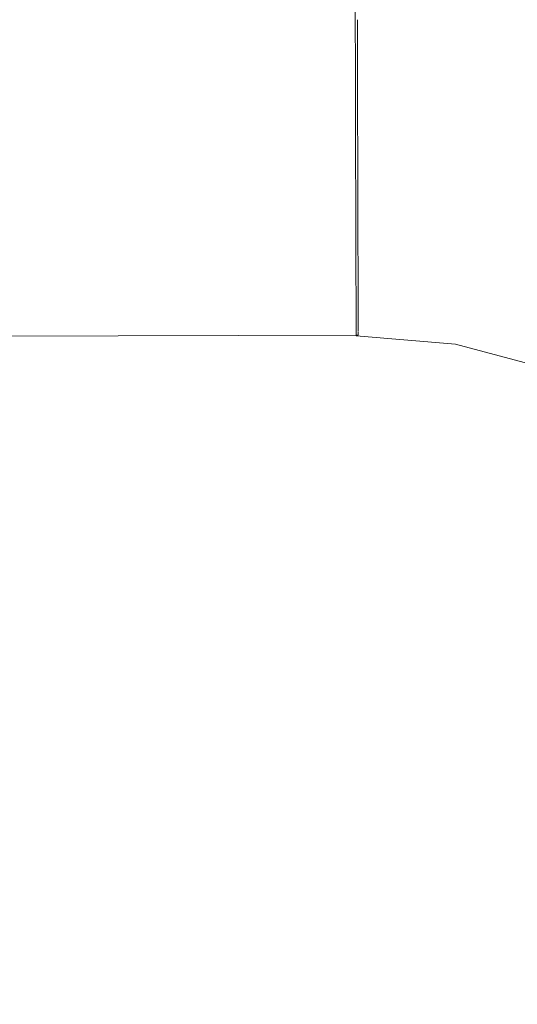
# Model space of a CAD drawing. Header units: millimetres. Extents: x -30280 to 309309, y -17460 to 4378.
# Tile 922 of 1056: x 252889 to 252904, y -13040 to -13011. Entities that reach past the tile are written whole.
import ezdxf

# ---------------------------------------------------------------- set-up
doc = ezdxf.new("R2010")
doc.units = ezdxf.units.MM
doc.header["$MEASUREMENT"] = 0
doc.linetypes.add('Wipeout_Contour', pattern=[1000, 0, -1000])
for name, color, linetype in [('Nuevo_08_E_Envans secs', 7, 'Continuous'), ('Nuevo_09_EI_Mobiliari general', 7, 'Continuous'), ('Nuevo_Ventanas Archicad', 7, 'Continuous')]:
    doc.layers.add(name, color=color, linetype=linetype)
doc.layers.add('Nuevo_09_EI_Mobiliari general_Pluma_Nº__1', color=7, linetype='Continuous', lineweight=5)

# ---------------------------------------------------------------- blocks, each defined once
blk = doc.blocks.new('Elem Sección_541_6', base_point=(235890.588, -13459.976))
at = {"color": 254, "linetype": 'Wipeout_Contour', "lineweight": 0, "ltscale": 1517989.291840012}
blk.add_wipeout([(248979.884, -11359.976), (254508.641, -11359.976), (254508.641, -13457.976), (254654.197, -13457.976), (254654.197, -11012.976), (248979.884, -11012.976)], dxfattribs=at).dxf.layer = 'Nuevo_08_E_Envans secs'
blk = doc.blocks.new('Elem Sección_543_6', base_point=(235890.588, -13459.976))
at = {"color": 254, "linetype": 'Wipeout_Contour', "lineweight": 0, "ltscale": 31165908.05935061}
blk.add_wipeout([(253368.641, -11399.976), (248979.884, -11399.976), (248979.884, -13305.666), (249022.416, -13068.118), (249023.053, -13065.78), (249026.984, -13043.488), (249005.387, -13043.488), (249005.387, -12987.919), (249005.459, -12987.919), (249019.024, -12561.809), (249441.751, -12561.809), (249455.316, -12987.919), (249455.387, -12987.919), (249455.387, -13043.488), (249433.791, -13043.488), (249437.722, -13065.78), (249438.358, -13068.118), (249480.387, -13302.855), (249522.416, -13068.119), (249523.053, -13065.78), (249526.984, -13043.488), (249505.387, -13043.488), (249505.387, -12987.919), (249505.459, -12987.919), (249519.024, -12561.809), (249941.751, -12561.809), (249955.316, -12987.919), (249955.387, -12987.919), (249955.387, -13043.488), (249933.791, -13043.488), (249937.722, -13065.78), (249938.358, -13068.119), (249980.387, -13302.855), (250022.416, -13068.119), (250023.053, -13065.78), (250026.984, -13043.488), (250005.387, -13043.488), (250005.387, -12987.919), (250005.459, -12987.919), (250019.024, -12561.81), (250441.751, -12561.81), (250455.316, -12987.919), (250455.387, -12987.919), (250455.387, -13043.488), (250433.791, -13043.488), (250437.722, -13065.78), (250438.358, -13068.119), (250480.387, -13302.855), (250522.416, -13068.119), (250523.053, -13065.78), (250526.984, -13043.488), (250505.387, -13043.488), (250505.387, -12987.919), (250505.459, -12987.919), (250519.024, -12561.81), (250941.751, -12561.81), (250955.316, -12987.919), (250955.387, -12987.919), (250955.387, -13043.488), (250933.791, -13043.488), (250937.722, -13065.78), (250938.358, -13068.119), (250980.387, -13302.855), (251022.416, -13068.119), (251023.053, -13065.78), (251026.984, -13043.488), (251005.387, -13043.488), (251005.387, -12987.919), (251005.459, -12987.919), (251019.024, -12561.81), (251441.751, -12561.81), (251455.316, -12987.919), (251455.387, -12987.919), (251455.387, -13043.488), (251433.791, -13043.488), (251437.722, -13065.78), (251438.358, -13068.119), (251480.387, -13302.855), (251522.416, -13068.119), (251523.053, -13065.78), (251526.984, -13043.488), (251505.387, -13043.488), (251505.387, -12987.919), (251505.459, -12987.919), (251519.024, -12561.81), (251941.751, -12561.81), (251955.316, -12987.919), (251955.387, -12987.919), (251955.387, -13043.488), (251933.791, -13043.488), (251937.722, -13065.78), (251938.358, -13068.119), (251980.387, -13302.855), (252022.416, -13068.119), (252023.053, -13065.78), (252026.984, -13043.488), (252005.387, -13043.488), (252005.387, -12987.919), (252005.459, -12987.919), (252019.024, -12561.81), (252441.751, -12561.81), (252455.316, -12987.919), (252455.387, -12987.919), (252455.387, -13043.488), (252433.791, -13043.488), (252437.722, -13065.78), (252438.358, -13068.119), (252480.387, -13302.855), (252522.416, -13068.119), (252523.053, -13065.78), (252526.984, -13043.488), (252505.387, -13043.488), (252505.387, -12987.919), (252505.459, -12987.919), (252519.024, -12561.81), (252941.751, -12561.81), (252955.316, -12987.919), (252955.387, -12987.919), (252955.387, -13043.488), (252933.791, -13043.488), (252937.722, -13065.78), (252938.358, -13068.119), (252999.567, -13409.976), (253368.641, -13409.976)], dxfattribs=at).dxf.layer = 'Nuevo_Ventanas Archicad'
blk = doc.blocks.new('Elem Sección_553_6', base_point=(235890.588, -13459.976))
at = {"color": 254, "linetype": 'Wipeout_Contour', "lineweight": 0, "ltscale": 1012962.321835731}
blk.add_wipeout([(252903.93, -13009.913), (252903.699, -13011.24), (252908.154, -13012.423), (252908.612, -13011.156)], dxfattribs=at).dxf.layer = 'Nuevo_09_EI_Mobiliari general'
at = {"color": 254, "linetype": 'Wipeout_Contour', "lineweight": 0, "ltscale": 9616510.659795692}
blk.add_wipeout([(252543.278, -13043.221), (252543.407, -13043.221), (252543.735, -13043.071), (252549.285, -13041.62), (252554.944, -13041.147), (252554.944, -13041.12), (252730.387, -13041.603), (252905.831, -13041.12), (252905.831, -13041.147), (252911.49, -13041.62), (252917.04, -13043.071), (252917.368, -13043.221), (252917.497, -13043.221), (252915.922, -13034.287), (252915.153, -13031.419), (252913.897, -13028.729), (252912.191, -13026.298), (252910.089, -13024.201), (252907.654, -13022.502), (252904.961, -13021.252), (252902.091, -13020.49), (252899.133, -13020.239), (252899.133, -13020.217), (252743.579, -13020.652), (252743.579, -13020.725), (252730.387, -13020.689), (252717.196, -13020.725), (252717.196, -13020.652), (252561.642, -13020.217), (252561.642, -13020.239), (252558.684, -13020.49), (252555.814, -13021.252), (252553.12, -13022.502), (252550.685, -13024.201), (252548.583, -13026.298), (252546.878, -13028.729), (252545.622, -13031.419), (252544.853, -13034.287)], dxfattribs=at).dxf.layer = 'Nuevo_09_EI_Mobiliari general'
at = {"color": 254, "linetype": 'Wipeout_Contour', "lineweight": 0, "ltscale": 1519411.882936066}
blk.add_wipeout([(252899.103, -13009.503), (252899.106, -13010.828), (252899.169, -13010.828), (252899.169, -13010.855), (252903.699, -13011.24), (252903.93, -13009.913)], dxfattribs=at).dxf.layer = 'Nuevo_09_EI_Mobiliari general'
at = {"color": 254, "linetype": 'Wipeout_Contour', "lineweight": 0, "ltscale": 1012961.199159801}
blk.add_wipeout([(252903.699, -13011.24), (252903.461, -13012.608), (252907.681, -13013.729), (252908.154, -13012.423)], dxfattribs=at).dxf.layer = 'Nuevo_09_EI_Mobiliari general'
at = {"color": 254, "linetype": 'Wipeout_Contour', "lineweight": 0, "ltscale": 1012943.446912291}
blk.add_wipeout([(252899.106, -13010.85), (252899.11, -13012.239), (252903.461, -13012.608), (252903.699, -13011.24)], dxfattribs=at).dxf.layer = 'Nuevo_09_EI_Mobiliari general'
at = {"color": 254, "linetype": 'Wipeout_Contour', "lineweight": 0, "ltscale": 1519063.252747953}
blk.add_wipeout([(252730.387, -13011.299), (252899.106, -13010.828), (252899.103, -13009.503), (252899.165, -13009.508), (252899.165, -13009.481), (252730.387, -13009.952)], dxfattribs=at).dxf.layer = 'Nuevo_09_EI_Mobiliari general'
at = {"color": 254, "linetype": 'Wipeout_Contour', "lineweight": 0, "ltscale": 1012960.058059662}
blk.add_wipeout([(252903.461, -13012.608), (252903.223, -13013.977), (252907.209, -13015.035), (252907.681, -13013.729)], dxfattribs=at).dxf.layer = 'Nuevo_09_EI_Mobiliari general'
at = {"color": 254, "linetype": 'Wipeout_Contour', "lineweight": 0, "ltscale": 1012943.265773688}
blk.add_wipeout([(252899.11, -13012.239), (252899.114, -13013.628), (252903.223, -13013.977), (252903.461, -13012.608)], dxfattribs=at).dxf.layer = 'Nuevo_09_EI_Mobiliari general'
at = {"color": 254, "linetype": 'Wipeout_Contour', "lineweight": 0, "ltscale": 1772155.512239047}
blk.add_wipeout([(252899.169, -13010.828), (252730.387, -13011.299), (252743.605, -13011.336), (252743.601, -13012.652), (252899.11, -13012.217), (252899.106, -13010.85), (252899.169, -13010.855)], dxfattribs=at).dxf.layer = 'Nuevo_09_EI_Mobiliari general'
at = {"color": 254, "linetype": 'Wipeout_Contour', "lineweight": 0, "ltscale": 1012958.933045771}
blk.add_wipeout([(252903.223, -13013.977), (252902.993, -13015.304), (252906.751, -13016.302), (252907.209, -13015.035)], dxfattribs=at).dxf.layer = 'Nuevo_09_EI_Mobiliari general'
at = {"layer": 'Nuevo_09_EI_Mobiliari general_Pluma_Nº__1', "color": 7, "linetype": 'Continuous', "lineweight": 5}
blk.add_line((252899.103, -13009.481), (252899.106, -13010.828), dxfattribs=at)
at = {"color": 254, "linetype": 'Wipeout_Contour', "lineweight": 0, "ltscale": 1012943.086060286}
blk.add_wipeout([(252899.114, -13013.628), (252899.118, -13014.975), (252902.993, -13015.304), (252903.223, -13013.977)], dxfattribs=at).dxf.layer = 'Nuevo_09_EI_Mobiliari general'
at = {"color": 254, "linetype": 'Wipeout_Contour', "lineweight": 0, "ltscale": 1518922.774793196}
blk.add_wipeout([(252730.388, -13012.689), (252743.601, -13012.725), (252743.597, -13014.041), (252899.114, -13013.607), (252899.11, -13012.239), (252899.11, -13012.217)], dxfattribs=at).dxf.layer = 'Nuevo_09_EI_Mobiliari general'
at = {"color": 254, "linetype": 'Wipeout_Contour', "lineweight": 0, "ltscale": 1012957.858061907}
blk.add_wipeout([(252902.993, -13015.304), (252902.776, -13016.549), (252906.321, -13017.491), (252906.751, -13016.302)], dxfattribs=at).dxf.layer = 'Nuevo_09_EI_Mobiliari general'
at = {"layer": 'Nuevo_09_EI_Mobiliari general_Pluma_Nº__1', "color": 7, "linetype": 'Continuous', "lineweight": 5}
for p, q in [((252899.106, -13010.828), (252899.11, -13012.217)), ((252899.169, -13010.828), (252899.173, -13012.217))]:
    blk.add_line(p, q, dxfattribs=at)
at = {"color": 254, "linetype": 'Wipeout_Contour', "lineweight": 0, "ltscale": 1012942.912963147}
blk.add_wipeout([(252899.118, -13014.975), (252899.121, -13016.239), (252902.776, -13016.549), (252902.993, -13015.304)], dxfattribs=at).dxf.layer = 'Nuevo_09_EI_Mobiliari general'
at = {"color": 254, "linetype": 'Wipeout_Contour', "lineweight": 0, "ltscale": 1265857.627228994}
blk.add_wipeout([(252743.597, -13014.041), (252743.594, -13015.388), (252899.118, -13014.954), (252899.114, -13013.628), (252899.114, -13013.607)], dxfattribs=at).dxf.layer = 'Nuevo_09_EI_Mobiliari general'
at = {"color": 254, "linetype": 'Wipeout_Contour', "lineweight": 0, "ltscale": 1012956.865461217}
blk.add_wipeout([(252902.776, -13016.549), (252902.581, -13017.675), (252905.933, -13018.565), (252906.321, -13017.491)], dxfattribs=at).dxf.layer = 'Nuevo_09_EI_Mobiliari general'
at = {"layer": 'Nuevo_09_EI_Mobiliari general_Pluma_Nº__1', "color": 7, "linetype": 'Continuous', "lineweight": 5}
for p, q in [((252899.11, -13012.217), (252899.114, -13013.607)), ((252899.173, -13012.217), (252899.177, -13013.606))]:
    blk.add_line(p, q, dxfattribs=at)
at = {"color": 254, "linetype": 'Wipeout_Contour', "lineweight": 0, "ltscale": 1012942.751414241}
blk.add_wipeout([(252899.121, -13016.239), (252899.125, -13017.382), (252902.581, -13017.675), (252902.776, -13016.549)], dxfattribs=at).dxf.layer = 'Nuevo_09_EI_Mobiliari general'
at = {"color": 254, "linetype": 'Wipeout_Contour', "lineweight": 0, "ltscale": 1265857.968687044}
blk.add_wipeout([(252743.594, -13015.388), (252743.59, -13016.652), (252899.121, -13016.217), (252899.118, -13014.975), (252899.118, -13014.954)], dxfattribs=at).dxf.layer = 'Nuevo_09_EI_Mobiliari general'
at = {"color": 254, "linetype": 'Wipeout_Contour', "lineweight": 0, "ltscale": 1012955.985046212}
blk.add_wipeout([(252902.412, -13018.646), (252905.597, -13019.492), (252905.933, -13018.565), (252902.581, -13017.675)], dxfattribs=at).dxf.layer = 'Nuevo_09_EI_Mobiliari general'
at = {"layer": 'Nuevo_09_EI_Mobiliari general_Pluma_Nº__1', "color": 7, "linetype": 'Continuous', "lineweight": 5}
for p, q in [((252899.114, -13013.607), (252899.118, -13014.954)), ((252899.177, -13013.606), (252899.181, -13014.953))]:
    blk.add_line(p, q, dxfattribs=at)
at = {"color": 254, "linetype": 'Wipeout_Contour', "lineweight": 0, "ltscale": 1012942.605973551}
blk.add_wipeout([(252902.581, -13017.675), (252899.125, -13017.382), (252899.127, -13018.368), (252902.412, -13018.646)], dxfattribs=at).dxf.layer = 'Nuevo_09_EI_Mobiliari general'
at = {"color": 254, "linetype": 'Wipeout_Contour', "lineweight": 0, "ltscale": 1265858.28464743}
blk.add_wipeout([(252743.59, -13016.652), (252743.587, -13017.794), (252899.125, -13017.36), (252899.121, -13016.239), (252899.121, -13016.217)], dxfattribs=at).dxf.layer = 'Nuevo_09_EI_Mobiliari general'
at = {"color": 254, "linetype": 'Wipeout_Contour', "lineweight": 0, "ltscale": 1012955.24320689}
blk.add_wipeout([(252902.412, -13018.646), (252902.275, -13019.434), (252905.325, -13020.244), (252905.597, -13019.492)], dxfattribs=at).dxf.layer = 'Nuevo_09_EI_Mobiliari general'
at = {"layer": 'Nuevo_09_EI_Mobiliari general_Pluma_Nº__1', "color": 7, "linetype": 'Continuous', "lineweight": 5}
for p, q in [((252899.118, -13014.954), (252899.121, -13016.217)), ((252899.181, -13014.953), (252899.184, -13016.217))]:
    blk.add_line(p, q, dxfattribs=at)
at = {"color": 254, "linetype": 'Wipeout_Contour', "lineweight": 0, "ltscale": 1012942.480749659}
blk.add_wipeout([(252899.127, -13018.368), (252899.13, -13019.167), (252902.275, -13019.434), (252902.412, -13018.646)], dxfattribs=at).dxf.layer = 'Nuevo_09_EI_Mobiliari general'
at = {"color": 254, "linetype": 'Wipeout_Contour', "lineweight": 0, "ltscale": 1012625.167288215}
blk.add_wipeout([(252743.584, -13018.78), (252899.127, -13018.346), (252899.125, -13017.36), (252743.587, -13017.794)], dxfattribs=at).dxf.layer = 'Nuevo_09_EI_Mobiliari general'
at = {"color": 254, "linetype": 'Wipeout_Contour', "lineweight": 0, "ltscale": 1012954.662183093}
blk.add_wipeout([(252902.275, -13019.434), (252902.174, -13020.015), (252905.125, -13020.799), (252905.325, -13020.244)], dxfattribs=at).dxf.layer = 'Nuevo_09_EI_Mobiliari general'
at = {"layer": 'Nuevo_09_EI_Mobiliari general_Pluma_Nº__1', "color": 7, "linetype": 'Continuous', "lineweight": 5}
for p, q in [((252899.121, -13016.217), (252899.125, -13017.36)), ((252899.184, -13016.217), (252899.187, -13017.36))]:
    blk.add_line(p, q, dxfattribs=at)
at = {"color": 254, "linetype": 'Wipeout_Contour', "lineweight": 0, "ltscale": 1012942.379349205}
blk.add_wipeout([(252899.13, -13019.167), (252899.131, -13019.757), (252902.174, -13020.015), (252902.275, -13019.434)], dxfattribs=at).dxf.layer = 'Nuevo_09_EI_Mobiliari general'
at = {"color": 254, "linetype": 'Wipeout_Contour', "lineweight": 0, "ltscale": 1265858.802734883}
blk.add_wipeout([(252743.584, -13018.78), (252743.582, -13019.58), (252899.13, -13019.146), (252899.127, -13018.368), (252899.127, -13018.346)], dxfattribs=at).dxf.layer = 'Nuevo_09_EI_Mobiliari general'
at = {"color": 254, "linetype": 'Wipeout_Contour', "lineweight": 0, "ltscale": 1012954.259462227}
blk.add_wipeout([(252902.174, -13020.015), (252902.112, -13020.371), (252905.002, -13021.138), (252905.125, -13020.799)], dxfattribs=at).dxf.layer = 'Nuevo_09_EI_Mobiliari general'
at = {"layer": 'Nuevo_09_EI_Mobiliari general_Pluma_Nº__1', "color": 7, "linetype": 'Continuous', "lineweight": 5}
for p, q in [((252899.125, -13017.36), (252899.127, -13018.346)), ((252899.187, -13017.36), (252899.19, -13018.346))]:
    blk.add_line(p, q, dxfattribs=at)
at = {"color": 254, "linetype": 'Wipeout_Contour', "lineweight": 0, "ltscale": 1012942.304833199}
blk.add_wipeout([(252899.131, -13019.757), (252899.132, -13020.118), (252902.112, -13020.371), (252902.174, -13020.015)], dxfattribs=at).dxf.layer = 'Nuevo_09_EI_Mobiliari general'
at = {"color": 254, "linetype": 'Wipeout_Contour', "lineweight": 0, "ltscale": 1012954.047299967}
blk.add_wipeout([(252902.091, -13020.49), (252904.961, -13021.252), (252905.002, -13021.138), (252902.112, -13020.371)], dxfattribs=at).dxf.layer = 'Nuevo_09_EI_Mobiliari general'
at = {"color": 254, "linetype": 'Wipeout_Contour', "lineweight": 0, "ltscale": 1012942.259622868}
blk.add_wipeout([(252902.112, -13020.371), (252899.132, -13020.118), (252899.133, -13020.239), (252902.091, -13020.49)], dxfattribs=at).dxf.layer = 'Nuevo_09_EI_Mobiliari general'
at = {"layer": 'Nuevo_09_EI_Mobiliari general_Pluma_Nº__1', "color": 7, "linetype": 'Continuous', "lineweight": 5}
blk.add_line((252904.961, -13021.252), (252902.091, -13020.49), dxfattribs=at)
at = {"color": 254, "linetype": 'Wipeout_Contour', "lineweight": 0, "ltscale": 1012625.641213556}
blk.add_wipeout([(252743.579, -13020.652), (252899.133, -13020.217), (252899.132, -13020.096), (252743.579, -13020.53)], dxfattribs=at).dxf.layer = 'Nuevo_09_EI_Mobiliari general'
at = {"color": 254, "linetype": 'Wipeout_Contour', "lineweight": 0, "ltscale": 1265858.989151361}
blk.add_wipeout([(252743.582, -13019.58), (252743.58, -13020.169), (252899.131, -13019.735), (252899.13, -13019.167), (252899.13, -13019.146)], dxfattribs=at).dxf.layer = 'Nuevo_09_EI_Mobiliari general'
at = {"layer": 'Nuevo_09_EI_Mobiliari general_Pluma_Nº__1', "color": 7, "linetype": 'Continuous', "lineweight": 5}
for p, q in [((252899.127, -13018.346), (252899.13, -13019.146)), ((252899.19, -13018.346), (252899.192, -13019.145))]:
    blk.add_line(p, q, dxfattribs=at)
at = {"color": 254, "linetype": 'Wipeout_Contour', "lineweight": 0, "ltscale": 1265859.11914293}
blk.add_wipeout([(252743.58, -13020.169), (252743.579, -13020.53), (252899.132, -13020.096), (252899.131, -13019.757), (252899.131, -13019.735)], dxfattribs=at).dxf.layer = 'Nuevo_09_EI_Mobiliari general'
at = {"layer": 'Nuevo_09_EI_Mobiliari general_Pluma_Nº__1', "color": 7, "linetype": 'Continuous', "lineweight": 5}
for p, q in [((252899.13, -13019.146), (252899.131, -13019.735)), ((252899.192, -13019.145), (252899.194, -13019.735)), ((252899.131, -13019.735), (252899.132, -13020.096)), ((252899.194, -13019.735), (252899.195, -13020.096)), ((252899.132, -13020.096), (252899.133, -13020.239)), ((252899.195, -13020.123), (252899.195, -13020.217)), ((252899.195, -13020.217), (252743.579, -13020.652)), ((252902.091, -13020.49), (252899.133, -13020.239))]:
    blk.add_line(p, q, dxfattribs=at)

msp = doc.modelspace()

# ---------------------------------------------------------------- block references
at = {"layer": 'Nuevo_08_E_Envans secs', "lineweight": 0}
msp.add_blockref('Elem Sección_541_6', (235890.588, -13459.976), dxfattribs=at)

# ---------------------------------------------------------------- next in the draw order: block references
at = {"layer": 'Nuevo_Ventanas Archicad', "lineweight": 0}
msp.add_blockref('Elem Sección_543_6', (235890.588, -13459.976), dxfattribs=at)

# ---------------------------------------------------------------- next in the draw order: block references
at = {"layer": 'Nuevo_09_EI_Mobiliari general', "lineweight": 0}
msp.add_blockref('Elem Sección_553_6', (235890.588, -13459.976), dxfattribs=at)

doc.saveas('drawing.dxf')
